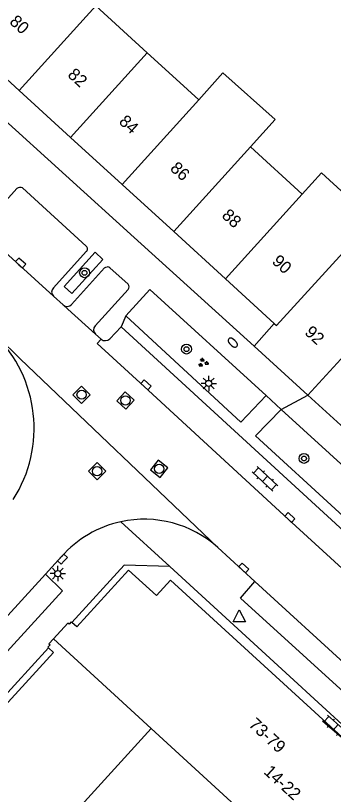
# Model space of a CAD drawing. Extents: x 128000 to 131008, y 398996 to 402500.
# Drawn here: x 129205 to 129230.9, y 399441.6 to 399505.2 of the extents above; entities that cross this region are included whole.
import ezdxf

# ---------------------------------------------------------------- set-up
doc = ezdxf.new("R2010")
doc.units = 0
for name, color, linetype in [('gg-anno-huisnummerreeks BGT', 7, 'Continuous'), ('gg-bbg-gedigitaliseerde bebouwing', 7, 'Continuous'), ('gg-bbg-hoofdgebouw', 7, 'Continuous'), ('gg-bbg-tussenscheiding', 7, 'Continuous'), ('gg-knt-verharding', 7, 'Continuous'), ('gg-knt-verharding nz', 7, 'Continuous'), ('gt-grn-weggrens', 7, 'Continuous'), ('gt-symb-boom', 7, 'Continuous'), ('gt-symb-brandkraan', 7, 'Continuous'), ('gt-symb-groenvak', 7, 'Continuous'), ('gt-symb-klinker verharding', 7, 'Continuous'), ('gt-symb-kolk', 7, 'Continuous'), ('gt-symb-lichtmast', 7, 'Continuous'), ('gt-symb-rioolschacht', 7, 'Continuous'), ('gt-symb-waterafsluiter', 7, 'Continuous')]:
    doc.layers.add(name, color=color, linetype=linetype)

# ---------------------------------------------------------------- blocks, each defined once
blk = doc.blocks.new('gt0-BOOM')
at = {"layer": 'gt-symb-boom'}
for radius in [0.4, 0.2]:
    blk.add_circle((0, 0), radius, dxfattribs=at)
blk = doc.blocks.new('gt0-KOLK')
at = {"layer": 'gt-symb-kolk'}
blk.add_lwpolyline([(0, 0), (0.375, 0), (0.375, 0.4), (-0.375, 0.4), (-0.375, 0), (0, 0)], dxfattribs=at)
blk = doc.blocks.new('gt0-GRVAK')
at = {"layer": 'gt-symb-groenvak'}
for p, q in [((-0.11, 0.189), (-0.228, 0.24)), ((-0.182, 0.153), (0.088, 0.153)), ((-0.091, 0.211), (-0.156, 0.322)), ((-0.047, 0.214), (-0.047, 0.393)), ((-0.004, 0.211), (0.061, 0.322)), ((0.015, 0.189), (0.133, 0.24)), ((0.262, -0.052), (0.197, 0.059)), ((0.305, -0.049), (0.305, 0.13)), ((0.349, -0.052), (0.414, 0.059)), ((-0.245, -0.228), (-0.363, -0.177)), ((-0.318, -0.264), (-0.047, -0.264)), ((-0.226, -0.206), (-0.291, -0.095)), ((-0.183, -0.203), (-0.183, -0.024)), ((-0.139, -0.206), (-0.074, -0.095)), ((-0.12, -0.228), (-0.002, -0.177)), ((0.243, -0.074), (0.125, -0.023)), ((0.17, -0.11), (0.441, -0.11)), ((0.368, -0.074), (0.486, -0.023))]:
    blk.add_line(p, q, dxfattribs=at)
blk = doc.blocks.new('gt0-BR')
at = {"layer": 'gt-symb-brandkraan'}
for centre, radius, start, end in [((-0.244, 0), 0.206, 107.56694, 252.43307), ((0.599, -2.664), 3, 106.89205, 107.56694), ((0, -0.691), 0.938, 73.10799, 106.89205), ((-0.599, -2.664), 3, 72.43309, 73.10799), ((0.244, 0), 0.206, 287.56695, 72.43309), ((0.599, 2.664), 3, 252.43307, 253.10797), ((0, 0.691), 0.938, 253.10797, 286.89206), ((-0.599, 2.664), 3, 286.89206, 287.56695)]:
    blk.add_arc(centre, radius, start, end, dxfattribs=at)
blk = doc.blocks.new('gt0-KL1')
at = {"layer": 'gt-symb-klinker verharding'}
for p, q in [((-1.15, 0.3), (1.15, 0.3)), ((-1, -0.3), (-1, 0.3)), ((-0.5, 0.3), (-0.5, 0.45)), ((0, -0.3), (0, 0.3)), ((0.5, 0.3), (0.5, 0.45)), ((1, -0.3), (1, 0.3)), ((-1.15, -0.3), (1.15, -0.3)), ((-0.5, -0.45), (-0.5, -0.3)), ((0.5, -0.45), (0.5, -0.3))]:
    blk.add_line(p, q, dxfattribs=at)
blk = doc.blocks.new('gt0-LMAST')
at = {"layer": 'gt-symb-lichtmast'}
for p, q in [((-0.182, 0.173), (-0.447, 0.438)), ((-0.005, 0.246), (-0.005, 0.621)), ((0.172, 0.173), (0.437, 0.438)), ((-0.255, -0.004), (-0.63, -0.004)), ((-0.182, -0.181), (-0.447, -0.446)), ((-0.005, -0.254), (-0.005, -0.629)), ((0.437, -0.446), (0.172, -0.181)), ((0.245, -0.004), (0.62, -0.004))]:
    blk.add_line(p, q, dxfattribs=at)
blk.add_circle((-0.005, -0.004), 0.25, dxfattribs=at)
blk = doc.blocks.new('gt0-RS')
at = {"layer": 'gt-symb-rioolschacht'}
blk.add_lwpolyline([(-0.5, -0.5), (0.5, -0.5), (0.5, 0.5), (-0.5, 0.5)], close=True, dxfattribs=at)
blk.add_circle((0, 0), 0.375, dxfattribs=at)
blk = doc.blocks.new('gt0-WAFSL')
at = {"layer": 'gt-symb-waterafsluiter'}
for p, q in [((-0.5, -0.333), (0, 0.667)), ((0, 0.667), (0.5, -0.333)), ((0.5, -0.333), (-0.5, -0.333))]:
    blk.add_line(p, q, dxfattribs=at)

msp = doc.modelspace()

# ---------------------------------------------------------------- linework, layer by layer
at = {"layer": 'gg-bbg-gedigitaliseerde bebouwing'}
for p, q in [((129215.719, 399502.159), (129211.52, 399505.99)), ((129218.086, 399500), (129215.719, 399502.159)), ((129219.923, 399498.323), (129218.086, 399500)), ((129228.354, 399490.624), (129224.136, 399494.476)), ((129192.38, 399421.12), (129216.04, 399447)), ((129216.04, 399447), (129232.17, 399432.21))]:
    msp.add_line(p, q, dxfattribs=at)
for points in [[(129224.136, 399494.476), (129226.138, 399496.71), (129221.89, 399500.517), (129219.923, 399498.323)], [(129232.551, 399486.791), (129234.126, 399488.513), (129229.927, 399492.347), (129228.354, 399490.624)]]:
    msp.add_lwpolyline(points, dxfattribs=at)
at = {"layer": 'gg-bbg-hoofdgebouw'}
for p, q in [((129209.459, 399495.246), (129205.254, 399499.087)), ((129213.661, 399491.407), (129209.459, 399495.246)), ((129217.869, 399487.562), (129213.661, 399491.407)), ((129222.088, 399483.708), (129217.869, 399487.562)), ((129226.07, 399480.07), (129222.088, 399483.708)), ((129224.43, 399478.21), (129226.07, 399480.07)), ((129228.802, 399474.212), (129224.43, 399478.21)), ((129233.012, 399470.363), (129228.802, 399474.212)), ((129209.958, 399455.29), (129209.56, 399455.653)), ((129207.669, 399453.588), (129208.072, 399453.222)), ((129184.96, 399427.88), (129208.072, 399453.222))]:
    msp.add_line(p, q, dxfattribs=at)
for points in [[(129203.54, 399506.06), (129200.85, 399503.11), (129205.254, 399499.087)], [(129209.958, 399455.29), (129214.19, 399459.93), (129216.46, 399457.85), (129217.61, 399459.11), (129238.93, 399439.6)], [(129209.56, 399455.653), (129209.5, 399455.708), (129209.331, 399455.523), (129209.242, 399455.604), (129208.066, 399454.312)], [(129208.066, 399454.312), (129207.694, 399453.903), (129207.783, 399453.822), (129207.615, 399453.637), (129207.669, 399453.588)]]:
    msp.add_lwpolyline(points, dxfattribs=at)
at = {"layer": 'gg-bbg-tussenscheiding'}
for p, q in [((129211.52, 399505.99), (129205.254, 399499.087)), ((129209.459, 399495.246), (129215.719, 399502.159)), ((129213.661, 399491.407), (129219.923, 399498.323)), ((129217.869, 399487.562), (129224.136, 399494.476)), ((129222.088, 399483.708), (129228.354, 399490.624)), ((129228.802, 399474.212), (129235.116, 399481.107)), ((129216.04, 399447), (129208.066, 399454.312))]:
    msp.add_line(p, q, dxfattribs=at)
msp.add_lwpolyline([(129226.07, 399480.07), (129226.252, 399479.904), (129232.551, 399486.791)], dxfattribs=at)
at = {"layer": 'gg-knt-verharding'}
for p, q in [((129214.642, 399487.086), (129195.46, 399504.48)), ((129202.392, 399488.1), (129205.086, 399491.064)), ((129205.532, 399491.128), (129210.729, 399486.367)), ((129214.642, 399487.086), (129224.43, 399478.21)), ((129210.743, 399485.924), (129208.053, 399482.974)), ((129214.161, 399482.832), (129211.457, 399479.869)), ((129208.063, 399482.283), (129208.86, 399481.57)), ((129213.592, 399479.784), (129212.651, 399478.814)), ((129242.245, 399453.444), (129213.592, 399479.784)), ((129211.48, 399479.189), (129211.942, 399478.776)), ((129240.239, 399460.612), (129226.64, 399473.05)), ((129224.496, 399459.002), (129221.468, 399461.781)), ((129207.403, 399459.599), (129208.71, 399461.03)), ((129207.669, 399453.588), (129184.514, 399428.288))]:
    msp.add_line(p, q, dxfattribs=at)
for points in [[(129208.932, 399483.072), (129209.56, 399482.506), (129212.101, 399485.294), (129211.463, 399485.873), (129208.932, 399483.072)], [(129209.536, 399481.621), (129212.234, 399484.605), (129212.336, 399484.668), (129212.453, 399484.69)], [(129214.149, 399483.262), (129212.672, 399484.606), (129212.569, 399484.669), (129212.453, 399484.69)], [(129225.403, 399474.178), (129215.937, 399482.824), (129213.964, 399480.686)], [(129213.964, 399480.686), (129223.344, 399472.013), (129225.403, 399474.178)], [(129226.64, 399473.05), (129224.55, 399470.883), (129238.199, 399458.364), (129240.239, 399460.612)], [(129217.55, 399460.23), (129213.84, 399460.33), (129209.56, 399455.653)], [(129238.93, 399439.6), (129239.44, 399440.16), (129217.55, 399460.23)], [(129195.179, 399446.226), (129196.582, 399444.879), (129208.796, 399458.233), (129207.403, 399459.599)], [(129239.561, 399442.88), (129223.324, 399457.636), (129224.496, 399459.002)]]:
    msp.add_lwpolyline(points, dxfattribs=at)
for centre, radius, start, end in [((129205.352, 399490.797), 0.377, 61.42551, 134.90663), ((129210.546, 399486.14), 0.292, 312.38957, 51.23063), ((129213.926, 399483.041), 0.314, 318.43306, 44.76401), ((129208.404, 399482.634), 0.489, 135.8662, 225.79203), ((129209.172, 399481.943), 0.486, 230.09112, 318.53776), ((129211.82, 399479.541), 0.489, 137.90548, 225.96894), ((129195.716, 399471.506), 10.767, 327.37617, 45.49539), ((129212.275, 399479.201), 0.54, 231.97613, 314.15972), ((129215.459, 399455.096), 8.988, 48.04844, 102.15913), ((129215.462, 399455.096), 8.989, 102.17829, 138.69194)]:
    msp.add_arc(centre, radius, start, end, dxfattribs=at)
at = {"layer": 'gg-knt-verharding nz'}
for p, q in [((129208.063, 399482.283), (129201.708, 399488.053)), ((129209.231, 399481.233), (129208.86, 399481.57)), ((129211.48, 399479.189), (129209.231, 399481.233)), ((129207.403, 399459.599), (129195.179, 399446.226)), ((129240.704, 399444.13), (129224.496, 399459.002))]:
    msp.add_line(p, q, dxfattribs=at)
msp.add_lwpolyline([(129241.314, 399451.711), (129241.058, 399451.444), (129227.213, 399464.079), (129215.475, 399474.913), (129211.63, 399478.432), (129211.942, 399478.776)], dxfattribs=at)
at = {"layer": 'gt-grn-weggrens'}
for p, q in [((129213.964, 399480.686), (129213.592, 399479.784)), ((129205.358, 399477.183), (129203.263, 399479.185)), ((129221.468, 399461.781), (129205.358, 399477.183)), ((129226.64, 399473.05), (129228.802, 399474.212)), ((129226.64, 399473.05), (129225.403, 399474.178)), ((129217.55, 399460.23), (129213.566, 399463.883))]:
    msp.add_line(p, q, dxfattribs=at)

# ---------------------------------------------------------------- block references
at = {"layer": 'gt-symb-boom'}
for p in [(129210.598, 399484.198), (129218.914, 399477.968), (129228.498, 399469.045)]:
    msp.add_blockref('gt0-BOOM', p, dxfattribs=at)
at = {"layer": 'gt-symb-brandkraan', "rotation": -43.94658952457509}
msp.add_blockref('gt0-BR', (129222.691, 399478.498), dxfattribs=at)
at = {"layer": 'gt-symb-groenvak'}
msp.add_blockref('gt0-GRVAK', (129220.262, 399476.858), dxfattribs=at)
at = {"layer": 'gt-symb-klinker verharding'}
for p, rotation in [((129225.324, 399467.378), 136.74307034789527), ((129231.078, 399447.108), -41.30991847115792)]:
    msp.add_blockref('gt0-KL1', p, dxfattribs=dict(at, rotation=rotation))
at = {"layer": 'gt-symb-kolk'}
for p, rotation in [((129205.251, 399484.853), -42.62545887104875), ((129215.475, 399474.913), -42.6899577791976), ((129227.213, 399464.079), -42.36616983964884), ((129208.942, 399460.695), 47.31004222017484), ((129223.451, 399459.963), -43.0948979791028)]:
    msp.add_blockref('gt0-KOLK', p, dxfattribs=dict(at, rotation=rotation))
at = {"layer": 'gt-symb-lichtmast'}
for p in [(129220.733, 399475.169), (129208.423, 399459.648)]:
    msp.add_blockref('gt0-LMAST', p, dxfattribs=at)
at = {"layer": 'gt-symb-rioolschacht'}
for p, rotation in [((129210.357, 399474.247), 134.8379190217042), ((129213.938, 399473.78), 136.6203819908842), ((129211.624, 399468.003), 134.91895934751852), ((129216.689, 399468.197), 142.19034788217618)]:
    msp.add_blockref('gt0-RS', p, dxfattribs=dict(at, rotation=rotation))
at = {"layer": 'gt-symb-waterafsluiter'}
msp.add_blockref('gt0-WAFSL', (129223.225, 399456.034), dxfattribs=at)

# ---------------------------------------------------------------- texts
at = {"layer": 'gg-anno-huisnummerreeks BGT'}
for s, rotation, p in [('80', 317.6, (129204.409, 399504.599)), ('82', 317.6, (129209.154, 399500.265)), ('84', 317.6, (129213.334, 399496.447)), ('86', 317.6, (129217.512, 399492.629)), ('88', 317.6, (129221.725, 399488.78)), ('90', 317.6, (129225.825, 399485.034)), ('92', 317.6, (129228.489, 399479.24)), ('73-79', 317.5, (129223.915, 399447.242)), ('14-22', 317.5, (129225.153, 399443.391))]:
    msp.add_text(s, height=1, rotation=rotation, dxfattribs=at).set_placement(p)

doc.saveas('drawing.dxf')
